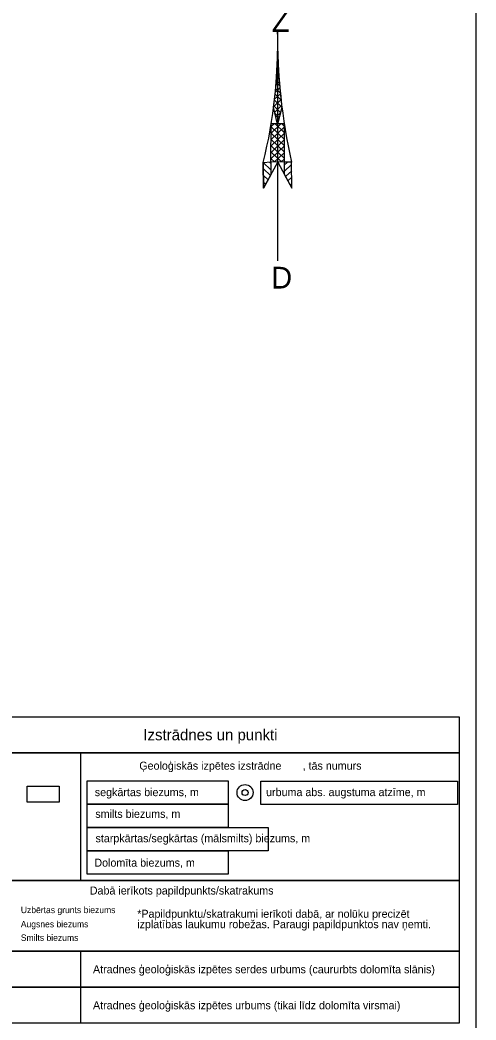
# Model space of a CAD drawing. Extents: x 521824 to 524158, y 294774 to 296228.
# Drawn here: x 522387.2 to 522501.2, y 295852 to 296101.9 of the extents above; entities that cross this region are included whole.
import ezdxf

# ---------------------------------------------------------------- set-up
doc = ezdxf.new("R2010")
doc.units = 0
for name, color, linetype in [('Geolite Rakstlaukums', 7, 'Continuous'), ('GL Urbumi Krajumu aprekina plans', 7, 'Continuous'), ('RAMI_PLAN_####_TKST_#', 7, 'Continuous')]:
    doc.layers.add(name, color=color, linetype=linetype)

msp = doc.modelspace()

# ---------------------------------------------------------------- linework, layer by layer
at = {"layer": 'Geolite Rakstlaukums'}
for p, q in [((522402.37, 295918.79), (522402.37, 295886.84)), ((522402.37, 295869.18), (522402.37, 295860.18)), ((522402.37, 295860.18), (522402.37, 295851.18))]:
    msp.add_line(p, q, dxfattribs=at)
for points in [[(521827.32, 295655.12), (522501.23, 295655.12), (522501.23, 296155.83), (521827.32, 296155.83)], [(522367.66, 295927.79), (522497.04, 295927.79), (522497.04, 295918.79), (522367.66, 295918.79)], [(522367.66, 295918.79), (522497.04, 295918.79), (522497.04, 295886.84), (522367.66, 295886.84)], [(522404.06, 295911.76), (522439.3, 295911.76), (522439.3, 295905.94), (522404.06, 295905.94)], [(522447.46, 295911.66), (522496.56, 295911.66), (522496.56, 295905.84), (522447.46, 295905.84)], [(522389.02, 295910.42), (522397.02, 295910.42), (522397.02, 295906.42), (522389.02, 295906.42)], [(522404.06, 295905.94), (522439.3, 295905.94), (522439.3, 295900.12), (522404.06, 295900.12)], [(522404.06, 295900.12), (522449.29, 295900.12), (522449.29, 295894.29), (522404.06, 295894.29)], [(522404.06, 295894.29), (522439.3, 295894.29), (522439.3, 295888.47), (522404.06, 295888.47)], [(522367.66, 295886.84), (522497.04, 295886.84), (522497.04, 295869.18), (522367.66, 295869.18)], [(522367.66, 295869.18), (522497.04, 295869.18), (522497.04, 295860.18), (522367.66, 295860.18)], [(522367.66, 295860.18), (522497.04, 295860.18), (522497.04, 295851.18), (522367.66, 295851.18)]]:
    msp.add_lwpolyline(points, close=True, dxfattribs=at)
for radius in [2, 0.75]:
    msp.add_circle((522443.48, 295908.84), radius, dxfattribs=at)
at = {"layer": 'RAMI_PLAN_####_TKST_#'}
for p, q in [((522451.62, 296099.36), (522451.62, 296041.76)), ((522451.63, 296092.35), (522451.73, 296092.26)), ((522451.45, 296089.05), (522451.87, 296089.46)), ((522451.46, 296089.31), (522451.9, 296088.89)), ((522451.53, 296090.73), (522451.79, 296090.98)), ((522451.54, 296090.83), (522451.8, 296090.58)), ((522451.21, 296085.63), (522452.06, 296086.44)), ((522451.34, 296087.36), (522451.94, 296087.91)), ((522451.37, 296087.77), (522452.01, 296087.19)), ((522451.06, 296083.88), (522452.19, 296084.96)), ((522451.14, 296084.81), (522452.3, 296083.71)), ((522451.26, 296086.3), (522452.16, 296085.45)), ((522450.66, 296080.29), (522452.45, 296082)), ((522450.83, 296081.9), (522452.66, 296080.15)), ((522450.85, 296082.1), (522452.32, 296083.48)), ((522450.99, 296083.34), (522452.45, 296081.96)), ((522450.67, 296080.46), (522452.38, 296078.83)), ((522450.91, 296078.92), (522452.62, 296080.57)), ((522450.99, 296078.56), (522452.04, 296077.54)), ((522451.21, 296077.61), (522452.34, 296078.7)), ((522451.46, 296076.49), (522451.71, 296076.25)), ((522451.5, 296076.3), (522451.8, 296076.59)), ((522450.01, 296072.06), (522453.26, 296075.14)), ((522450.02, 296073.67), (522452.5, 296076.02)), ((522450.04, 296075.28), (522450.81, 296076.02)), ((522450.04, 296075.23), (522453.27, 296072.16)), ((522450.9, 296076.02), (522453.27, 296073.76)), ((522452.58, 296076.02), (522453.26, 296075.37)), ((522449.98, 296068.82), (522453.27, 296071.96)), ((522450, 296070.44), (522453.27, 296073.55)), ((522450.01, 296072.06), (522453.27, 296068.95)), ((522450.02, 296073.63), (522453.27, 296070.56)), ((522449.97, 296067.21), (522453.27, 296070.35)), ((522449.98, 296068.88), (522452.56, 296066.43)), ((522450, 296070.47), (522453.28, 296067.35)), ((522448.12, 296059.91), (522451.67, 296066.39)), ((522449.6, 296066.41), (522449.96, 296066.08)), ((522449.97, 296067.29), (522450.87, 296066.43)), ((522450.83, 296066.43), (522453.27, 296068.75)), ((522451.67, 296066.39), (522455.21, 296059.91)), ((522452.51, 296066.43), (522453.28, 296067.16)), ((522453.28, 296065.63), (522454.09, 296066.41)), ((522455.21, 296059.91), (522455.12, 296066.39)), ((522448.03, 296066.29), (522448.12, 296059.91)), ((522448.05, 296066.29), (522449.96, 296064.49)), ((522448.06, 296064.68), (522449.82, 296063.03)), ((522453.27, 296064.04), (522455.13, 296065.79)), ((522453.64, 296062.77), (522455.15, 296064.22)), ((522448.08, 296063.06), (522449.25, 296061.97)), ((522448.1, 296061.43), (522448.67, 296060.9)), ((522454.22, 296061.73), (522455.17, 296062.63)), ((522448.12, 296059.94), (522448.16, 296059.97)), ((522454.79, 296060.67), (522455.19, 296061.05)), ((522455.21, 296059.92), (522455.21, 296059.92))]:
    msp.add_line(p, q, dxfattribs=at)
for points in [[(522451.62, 296075.85), (522450.63, 296080.11), (522451.08, 296084.05), (522451.37, 296087.65), (522451.63, 296092.35), (522451.71, 296092.35), (522451.94, 296087.91), (522452.42, 296082.27), (522452.68, 296080.01)], [(522450.05, 296076.02), (522453.26, 296076.02), (522453.28, 296066.42), (522449.96, 296066.44)], [(522449.96, 296066.44), (522449.95, 296063.25), (522448.12, 296059.91), (522448.03, 296066.29)], [(522453.28, 296066.42), (522453.27, 296063.41), (522455.21, 296059.91), (522455.12, 296066.39)]]:
    msp.add_lwpolyline(points, close=True, dxfattribs=at)
for centre, major_axis, start_param, end_param in [((522318.29, 296095.72), (133.38, 0), 6.048896, 6.311872), ((522609.71, 296097.85), (-158.1, 0), 6.273156, 6.494161)]:
    msp.add_ellipse(centre, major_axis=major_axis, ratio=0.950423, start_param=start_param, end_param=end_param, dxfattribs=at)

# ---------------------------------------------------------------- texts
at = {"layer": 'Geolite Rakstlaukums'}
for s, height, p in [('Izstrādnes un punkti', 2.8016, (522418.07, 295921.89)), ('Ģeoloģiskās izpētes izstrādne', 2, (522417.05, 295914.56)), (', tās numurs', 2, (522457.89, 295914.56)), ('segkārtas biezums, m', 2, (522405.93, 295907.94)), ('urbuma abs. augstuma atzīme, m', 2, (522448.76, 295907.95)), ('smilts biezums, m', 2, (522406.06, 295902.52)), ('starpkārtas/segkārtas (mālsmilts) biezums, m', 2, (522406.11, 295896.42)), ('Dolomīta biezums, m', 2, (522405.82, 295890.32)), ('Dabā ierīkots papildpunkts/skatrakums', 2, (522404.68, 295883.36)), ('*Papildpunktu/skatrakumi ierīkoti dabā, ar nolūku precizēt ', 2, (522416.53, 295877.55)), ('izplatības laukumu robežas. Paraugi papildpunktos nav ņemti. ', 2, (522416.53, 295874.95)), ('Atradnes ģeoloģiskās izpētes serdes urbums (caururbts dolomīta slānis)', 2, (522405.48, 295863.68)), ('Atradnes ģeoloģiskās izpētes urbums (tikai līdz dolomīta virsmai)', 2, (522405.48, 295854.68))]:
    msp.add_text(s, height=height, dxfattribs=at).set_placement(p)
at = {"layer": 'GL Urbumi Krajumu aprekina plans'}
for s, p in [('Uzbērtas grunts biezums', (522387.43, 295878.71)), ('Augsnes biezums', (522387.43, 295875.15)), ('Smilts biezums', (522387.43, 295871.78))]:
    msp.add_text(s, height=1.6, dxfattribs=at).set_placement(p)
at = {"layer": 'RAMI_PLAN_####_TKST_#'}
for s, p in [('Z', (522450.15, 296098.95)), ('D', (522450.01, 296034.81))]:
    msp.add_text(s, height=5.43, rotation=360, dxfattribs=at).set_placement(p)

doc.saveas('drawing.dxf')
